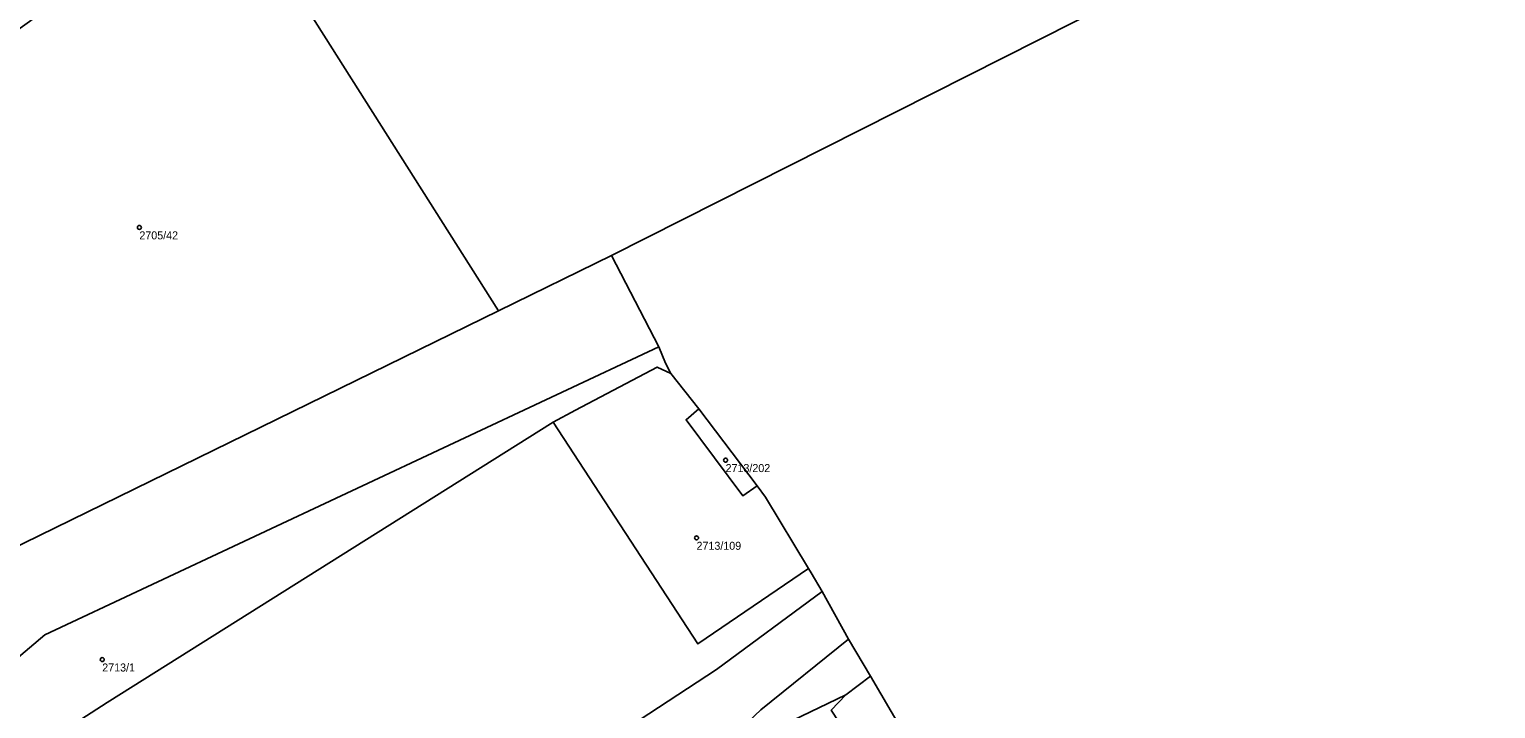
# Model space of a CAD drawing. Extents: x -878211 to -870363, y -1058464 to -1052522.
# Drawn here: x -873551.6 to -873368.4, y -1054954.5 to -1054869.6 of the extents above; entities that cross this region are included whole.
import ezdxf

# ---------------------------------------------------------------- set-up
doc = ezdxf.new("R2010")
doc.units = 0
for name, color, linetype in [('Definiční body', 7, 'Continuous'), ('Polygon ku', 7, 'Continuous'), ('Polygon parcely', 7, 'Continuous')]:
    doc.layers.add(name, color=color, linetype=linetype)

msp = doc.modelspace()

# ---------------------------------------------------------------- linework, layer by layer
at = {"layer": 'Definiční body'}
for centre in [(-873537.89, -1054894.35994), (-873464.65, -1054923.43994), (-873468.28, -1054933.14994), (-873542.53, -1054948.35994)]:
    msp.add_circle(centre, 0.25, dxfattribs=at)
at = {"layer": 'Polygon ku'}
msp.add_lwpolyline([(-873353.68, -1055069.26), (-873375.74, -1055043.06), (-873388.17, -1055027.71), (-873416.6, -1054992.67), (-873438.79, -1054963.66), (-873446.55, -1054950.45), (-873449.28, -1054945.8), (-873452.6, -1054939.85), (-873453.94, -1054937.52), (-873454.27, -1054936.98), (-873459.65, -1054928.08), (-873460.72, -1054926.63), (-873468, -1054917.02), (-873471.48, -1054912.59), (-873472.17, -1054911.32), (-873472.97, -1054909.29), (-873478.9, -1054897.87), (-873416.62, -1054866.42)], dxfattribs=at)
at = {"layer": 'Polygon parcely'}
for points in [[(-873478.9, -1054897.87), (-873416.62, -1054866.42), (-873409.42, -1054855.84), (-873413.57, -1054846.99), (-873407.51, -1054841.72), (-873395.28, -1054800.51), (-873430.68, -1054789.17), (-873433.42, -1054790.51), (-873464.77, -1054807.81), (-873527.08, -1054850.95), (-873493.02, -1054904.78)], [(-873493.02, -1054904.78), (-873527.08, -1054850.95), (-873596.27, -1054900.66), (-873596.02, -1054902.02), (-873584.52, -1054906.94), (-873589.36, -1054918.3), (-873589.51, -1054918.7), (-873577.39, -1054929.38), (-873576.48, -1054931.57), (-873575.63, -1054936.99), (-873570.92, -1054941.26), (-873566.61, -1054943.37), (-873558.33, -1054936.71)], [(-873472.97, -1054909.29), (-873549.71, -1054945.25), (-873604.53, -1054991.73), (-873601.35, -1054996.76), (-873594.42, -1054992.54), (-873580.1, -1054985.24), (-873583.19, -1054980.39), (-873572.29, -1054973.32), (-873570.02, -1054971.85), (-873541.92, -1054953.73), (-873486.2, -1054918.68), (-873483.42, -1054917.19), (-873473.19, -1054911.81), (-873471.48, -1054912.59), (-873472.17, -1054911.32)], [(-873459.65, -1054928.08), (-873460.72, -1054926.63), (-873462.51, -1054927.89), (-873469.59, -1054918.39), (-873468, -1054917.02), (-873471.48, -1054912.59), (-873473.19, -1054911.81), (-873483.42, -1054917.19), (-873486.2, -1054918.68), (-873468.11, -1054946.4), (-873454.27, -1054936.98)], [(-873469.59, -1054918.39), (-873462.51, -1054927.89), (-873460.72, -1054926.63), (-873468, -1054917.02)], [(-873446.55, -1054950.45), (-873449.28, -1054945.8), (-873460.24, -1054954.65), (-873464.64, -1054958.79), (-873466.66, -1054960.12), (-873468.4, -1054961.84), (-873468.76, -1054962.95), (-873469.25, -1054966.48), (-873468.86, -1054969.27), (-873468.61, -1054970.44), (-873467.71, -1054971.91), (-873467.47, -1054972.3), (-873448.12, -1055002.33), (-873443.25, -1054999.1), (-873466.64, -1054962.67), (-873456.3, -1054955.99), (-873449.63, -1054952.76)], [(-873416.6, -1054992.67), (-873438.79, -1054963.66), (-873446.55, -1054950.45), (-873449.63, -1054952.76), (-873451.45, -1054954.68), (-873443.81, -1054966.33), (-873425.15, -1054995.2), (-873424.68, -1054996.1)], [(-873424.68, -1054996.1), (-873425.15, -1054995.2), (-873443.81, -1054966.33), (-873451.45, -1054954.68), (-873449.63, -1054952.76), (-873456.3, -1054955.99), (-873429.05, -1054998.39)]]:
    msp.add_lwpolyline(points, close=True, dxfattribs=at)
for points in [[(-873604.53, -1054991.73), (-873549.71, -1054945.25), (-873472.97, -1054909.29), (-873478.9, -1054897.87), (-873493.02, -1054904.78), (-873558.33, -1054936.71)], [(-873575.35, -1055020.42), (-873528.09, -1054990.06), (-873501.88, -1054973.25), (-873465.8, -1054949.61), (-873452.6, -1054939.85), (-873453.94, -1054937.52), (-873454.27, -1054936.98), (-873468.11, -1054946.4), (-873486.2, -1054918.68), (-873541.92, -1054953.73), (-873570.02, -1054971.85)], [(-873460.24, -1054954.65), (-873449.28, -1054945.8), (-873452.6, -1054939.85), (-873465.8, -1054949.61), (-873501.88, -1054973.25)]]:
    msp.add_lwpolyline(points, dxfattribs=at)

# ---------------------------------------------------------------- texts
at = {"layer": 'Definiční body'}
for s, p in [('2705/42', (-873537.89, -1054895.849)), ('2713/202', (-873464.65, -1054924.929)), ('2713/109', (-873468.28, -1054934.639)), ('2713/1', (-873542.53, -1054949.849))]:
    msp.add_text(s, height=0.999996, dxfattribs=at).set_placement(p)

doc.saveas('drawing.dxf')
